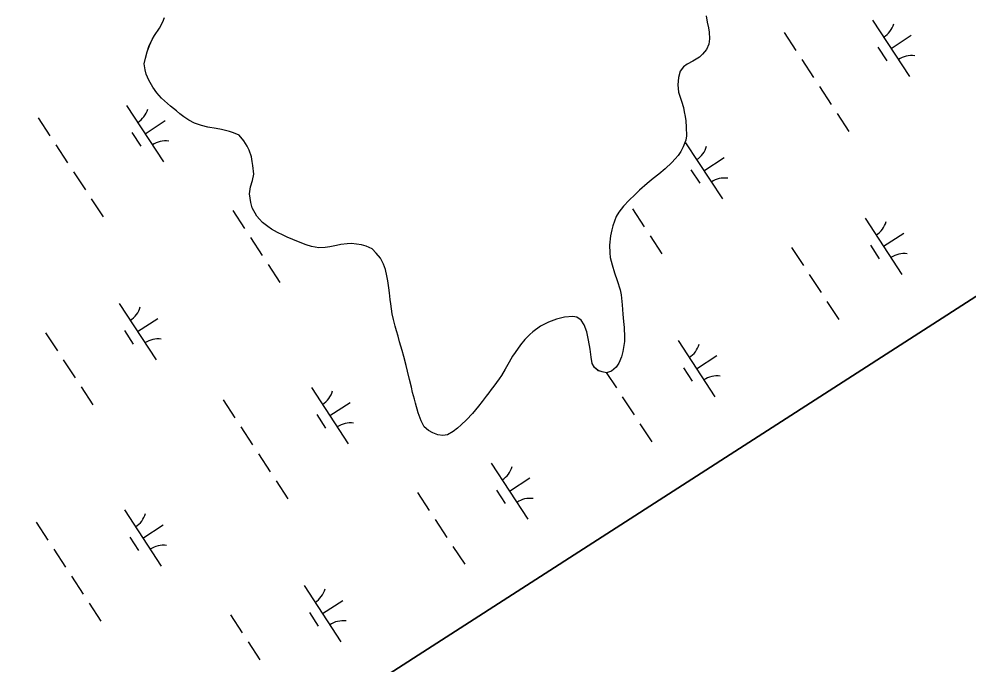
# Model space of a CAD drawing. Extents: x 3945642 to 3966284, y 206476 to 228921.
# Drawn here: x 3962640 to 3963346, y 212666 to 213147 of the extents above; entities that cross this region are included whole.
import ezdxf

# ---------------------------------------------------------------- set-up
doc = ezdxf.new("R2010")
doc.units = 0
for name, color, linetype in [('V-GRID-FRAM', 7, 'Continuous'), ('V-TOPO-SHOR', 7, 'Continuous'), ('V-WETL-SWMP', 7, 'Continuous')]:
    doc.layers.add(name, color=color, linetype=linetype)

msp = doc.modelspace()

# ---------------------------------------------------------------- linework, layer by layer
at = {"layer": 'V-GRID-FRAM'}
msp.add_lwpolyline([(3956474.97, 226502.08), (3964764.16, 213848.98), (3957669.11, 209282.64), (3949512.02, 222000.49), (3956474.97, 226502.08)], dxfattribs=at)
at = {"layer": 'V-TOPO-SHOR'}
for points in [[(3962734.23, 213117.56), (3962735.48, 213122.25), (3962737.12, 213126.94), (3962739.31, 213131.49), (3962740.95, 213134.43), (3962744.61, 213139.91), (3962747.06, 213144.45), (3962748.3, 213147.67)], [(3963151.46, 213148.88), (3963152.1, 213144.3), (3963153.01, 213140.14), (3963153.52, 213136.91), (3963153.88, 213131.8), (3963153.31, 213127.78), (3963151.67, 213124.03), (3963148.69, 213120.43), (3963146.39, 213118.3), (3963141.54, 213115.24), (3963137.22, 213112.99), (3963134.52, 213111.14), (3963131.94, 213107.8), (3963130.7, 213103.11), (3963130.25, 213097.6), (3963130.88, 213092.09), (3963132.98, 213085.5), (3963134.42, 213080.78), (3963135.07, 213077.56), (3963135.71, 213074.06), (3963136.23, 213070.7), (3963136.59, 213066.13), (3963136.68, 213059.55), (3963136.25, 213056.33), (3963134.33, 213051.37), (3963132.56, 213047.9), (3963130.52, 213045.09), (3963128.35, 213042.56), (3963125.78, 213039.89), (3963120.78, 213035.1), (3963116.05, 213031.1), (3963111.86, 213027.77), (3963107.4, 213024.18), (3963101.72, 213019.12), (3963098.2, 213015.66), (3963094.14, 213011.8), (3963089.81, 213007.4), (3963086.28, 213002.72), (3963084.38, 212999.52), (3963081.91, 212992.69), (3963081.08, 212989.74), (3963080.24, 212985.31), (3963079.38, 212978.2), (3963079.61, 212972.56), (3963079.98, 212969.06), (3963081.55, 212963.55), (3963083.25, 212957.76), (3963085.22, 212951.83), (3963087.45, 212945.1), (3963088.1, 212941.2), (3963088.98, 212933.94), (3963089.46, 212926.96), (3963089.96, 212921.45), (3963090.33, 212917.01), (3963090.54, 212909.62), (3963090.52, 212906.54), (3963089.94, 212901.98), (3963089.38, 212899.02), (3963088.41, 212895), (3963086.5, 212890.32), (3963084.46, 212887.51), (3963080.94, 212884.32), (3963077.31, 212883.27), (3963074.09, 212883.83), (3963071.14, 212884.79), (3963068.34, 212887.1), (3963066.62, 212890.2), (3963065.85, 212894.91), (3963065.09, 212900.69), (3963063.93, 212907.55), (3963062.5, 212913.73), (3963060.66, 212918.85), (3963058.27, 212922.5), (3963055.2, 212924.67), (3963052.12, 212925.23), (3963045.93, 212924.61), (3963040.01, 212923.04), (3963033.95, 212920.93), (3963028.15, 212918.03), (3963022.48, 212913.77), (3963020.18, 212911.64), (3963016.53, 212908.04), (3963013.14, 212904.04), (3963009.2, 212898.43), (3963007.17, 212895.49), (3963004.72, 212891.21), (3963001.86, 212886), (3962999.14, 212881.32), (3962997.37, 212878.65)], [(3962997.37, 212878.65), (3962993.43, 212873.17), (3962991.53, 212870.77), (3962989.63, 212868.23), (3962987.6, 212865.69), (3962984.75, 212861.82), (3962982.04, 212858.35), (3962977.43, 212853.01), (3962972.96, 212848.21), (3962969.17, 212844.48), (3962966.33, 212841.95), (3962963.23, 212839.56), (3962958.91, 212836.91), (3962955.41, 212836.53), (3962951.66, 212837.09), (3962947.91, 212838.47), (3962944.7, 212840.24), (3962941.5, 212843.08), (3962939.25, 212847.53), (3962937.15, 212853.46), (3962935.19, 212860.59), (3962934.41, 212863.68), (3962932.96, 212868.66), (3962932.05, 212872.57), (3962930.62, 212878.22), (3962929.19, 212884.4), (3962928.15, 212888.58), (3962926.45, 212895.3), (3962925.15, 212899.88), (3962923.31, 212906.34), (3962922.14, 212910.51), (3962920.96, 212914.42), (3962920.05, 212918.05), (3962918.74, 212922.89), (3962917.83, 212927.2), (3962916.68, 212934.46), (3962916.17, 212937.82), (3962915.81, 212942.79), (3962915.3, 212946.56), (3962914.53, 212951.8), (3962913.89, 212955.3), (3962912.71, 212960.01), (3962911.27, 212964.05), (3962909.02, 212968.49), (3962905.83, 212972.41), (3962902.89, 212975.52), (3962898.35, 212977.58), (3962894.86, 212978.54), (3962887.62, 212979.54), (3962884.39, 212979.29), (3962879.55, 212978.66), (3962876.32, 212978.01), (3962871.35, 212977.11), (3962867.99, 212976.46), (3962863.29, 212976.36), (3962857.79, 212977.35), (3962853.77, 212978.59), (3962846.8, 212981.19), (3962843.99, 212982.42), (3962839.57, 212984.2), (3962836.63, 212985.57), (3962832.35, 212987.75), (3962828.07, 212990.2), (3962825.27, 212992.1), (3962821.39, 212995.22), (3962819.13, 212997.52), (3962817.13, 212999.95), (3962813.69, 213006.02), (3962812.51, 213010.06), (3962811.75, 213016.51), (3962812.46, 213021.61), (3962813.84, 213026.3), (3962814.82, 213030.99), (3962814.2, 213037.58), (3962813.68, 213040.54), (3962813.04, 213044.03), (3962811.33, 213049.02), (3962810.01, 213051.98), (3962807.49, 213056.03), (3962804.03, 213060.08), (3962799.75, 213061.99), (3962796.66, 213062.83), (3962790.9, 213064.35), (3962786.88, 213065.05), (3962780.71, 213066.04), (3962775.89, 213067.42), (3962770.66, 213069.07), (3962766.51, 213071.25), (3962762.77, 213073.69), (3962759.7, 213076), (3962757.3, 213078.17), (3962752.9, 213081.83), (3962748.5, 213085.76), (3962746.23, 213087.79), (3962742.76, 213091.57), (3962739.71, 213095.9), (3962736.79, 213101.02), (3962734.81, 213105.6), (3962734.03, 213108.7), (3962733.4, 213113.27), (3962734.23, 213117.56)]]:
    msp.add_lwpolyline(points, dxfattribs=at)
at = {"layer": 'V-WETL-SWMP'}
for p, q in [((3962747.06, 213144.45), (3962748.3, 213147.67)), ((3963151.46, 213148.88), (3963152.1, 213144.3)), ((3963275.17, 213145.67), (3963302.56, 213103.84)), ((3962740.94, 213134.43), (3962744.61, 213139.91)), ((3962744.61, 213139.91), (3962747.06, 213144.45)), ((3963152.1, 213144.3), (3963153.01, 213140.13)), ((3963153.01, 213140.13), (3963153.52, 213136.91)), ((3962737.13, 213126.94), (3962739.31, 213131.49)), ((3962739.31, 213131.49), (3962740.94, 213134.43)), ((3963153.88, 213131.8), (3963153.31, 213127.78)), ((3963153.52, 213136.91), (3963153.88, 213131.8)), ((3963209.37, 213136.54), (3963218.14, 213123.16)), ((3963288.87, 213124.76), (3963303.92, 213134.62)), ((3962735.48, 213122.25), (3962737.13, 213126.94)), ((3963153.31, 213127.78), (3963151.67, 213124.03)), ((3963279.12, 213125.55), (3963285.7, 213115.51)), ((3962105.5, 212137.89), (3963633.46, 213121.27)), ((3962733.4, 213113.27), (3962734.23, 213117.56)), ((3962734.23, 213117.56), (3962735.48, 213122.25)), ((3963146.39, 213118.3), (3963141.54, 213115.24)), ((3963148.69, 213120.43), (3963146.39, 213118.3)), ((3963151.67, 213124.03), (3963148.69, 213120.43)), ((3962734.03, 213108.7), (3962733.4, 213113.27)), ((3963134.52, 213111.13), (3963131.94, 213107.8)), ((3963137.22, 213112.99), (3963134.52, 213111.13)), ((3963141.54, 213115.24), (3963137.22, 213112.99)), ((3963222.52, 213116.47), (3963231.29, 213103.08)), ((3962734.81, 213105.6), (3962734.03, 213108.7)), ((3962736.79, 213101.02), (3962734.81, 213105.6)), ((3963130.7, 213103.11), (3963130.25, 213097.6)), ((3963131.94, 213107.8), (3963130.7, 213103.11)), ((3962739.71, 213095.9), (3962736.79, 213101.02)), ((3962742.76, 213091.57), (3962739.71, 213095.9)), ((3963130.25, 213097.6), (3963130.88, 213092.09)), ((3963235.68, 213096.39), (3963244.44, 213083.01)), ((3962746.23, 213087.79), (3962742.76, 213091.57)), ((3963130.88, 213092.09), (3963132.98, 213085.49)), ((3962720.23, 213082.13), (3962747.63, 213040.31)), ((3962748.5, 213085.76), (3962746.23, 213087.79)), ((3962752.9, 213081.83), (3962748.5, 213085.76)), ((3962757.3, 213078.17), (3962752.9, 213081.83)), ((3963132.98, 213085.49), (3963134.42, 213080.78)), ((3962759.7, 213076), (3962757.3, 213078.17)), ((3962762.77, 213073.69), (3962759.7, 213076)), ((3963134.42, 213080.78), (3963135.07, 213077.56)), ((3963135.07, 213077.56), (3963135.71, 213074.06)), ((3963248.83, 213076.32), (3963257.59, 213062.93)), ((3962654.43, 213073.01), (3962663.2, 213059.63)), ((3962733.93, 213061.22), (3962748.99, 213071.09)), ((3962766.51, 213071.25), (3962762.77, 213073.69)), ((3962770.66, 213069.07), (3962766.51, 213071.25)), ((3962775.89, 213067.42), (3962770.66, 213069.07)), ((3963135.71, 213074.06), (3963136.22, 213070.7)), ((3963136.22, 213070.7), (3963136.59, 213066.13)), ((3962724.19, 213062.01), (3962730.76, 213051.97)), ((3962780.71, 213066.04), (3962775.89, 213067.42)), ((3962786.88, 213065.05), (3962780.71, 213066.04)), ((3962790.9, 213064.35), (3962786.88, 213065.05)), ((3962796.67, 213062.83), (3962790.9, 213064.35)), ((3962799.75, 213062), (3962796.67, 213062.83)), ((3962804.03, 213060.08), (3962799.75, 213062)), ((3963136.59, 213066.13), (3963136.68, 213059.55)), ((3962807.49, 213056.03), (3962804.03, 213060.08)), ((3962810.01, 213051.98), (3962807.49, 213056.03)), ((3963136.25, 213056.33), (3963134.33, 213051.37)), ((3963136.03, 213054.52), (3963163.43, 213012.69)), ((3963136.68, 213059.55), (3963136.25, 213056.33)), ((3962667.59, 213052.93), (3962676.35, 213039.55)), ((3962811.33, 213049.02), (3962810.01, 213051.98)), ((3962813.04, 213044.03), (3962811.33, 213049.02)), ((3963132.56, 213047.9), (3963130.52, 213045.09)), ((3963134.33, 213051.37), (3963132.56, 213047.9)), ((3962813.68, 213040.54), (3962813.04, 213044.03)), ((3962814.2, 213037.58), (3962813.68, 213040.54)), ((3963125.78, 213039.89), (3963120.78, 213035.09)), ((3963128.35, 213042.56), (3963125.78, 213039.89)), ((3963130.52, 213045.09), (3963128.35, 213042.56)), ((3963149.73, 213033.6), (3963164.78, 213043.47)), ((3962680.74, 213032.86), (3962689.51, 213019.47)), ((3962814.82, 213030.99), (3962814.2, 213037.58)), ((3963120.78, 213035.09), (3963116.04, 213031.1)), ((3963139.98, 213034.4), (3963146.56, 213024.36)), ((3962812.46, 213021.61), (3962813.84, 213026.3)), ((3962813.84, 213026.3), (3962814.82, 213030.99)), ((3963111.86, 213027.78), (3963107.4, 213024.18)), ((3963116.04, 213031.1), (3963111.86, 213027.78)), ((3962811.75, 213016.51), (3962812.46, 213021.61)), ((3963101.72, 213019.12), (3963098.2, 213015.66)), ((3963107.4, 213024.18), (3963101.72, 213019.12)), ((3962693.89, 213012.78), (3962702.66, 212999.4)), ((3962812.51, 213010.06), (3962811.75, 213016.51)), ((3963094.14, 213011.8), (3963089.81, 213007.4)), ((3963098.2, 213015.66), (3963094.14, 213011.8)), ((3962799.12, 213004.07), (3962807.89, 212990.69)), ((3962813.69, 213006.02), (3962812.51, 213010.06)), ((3962817.13, 212999.95), (3962813.69, 213006.02)), ((3963089.81, 213007.4), (3963086.28, 213002.72)), ((3963096.54, 213005.24), (3963105.3, 212991.86)), ((3962819.13, 212997.52), (3962817.13, 212999.95)), ((3962821.4, 212995.22), (3962819.13, 212997.52)), ((3963084.38, 212999.52), (3963081.91, 212992.69)), ((3963086.28, 213002.72), (3963084.38, 212999.52)), ((3963269.61, 212998.29), (3963297.01, 212956.47)), ((3962825.27, 212992.1), (3962821.4, 212995.22)), ((3962828.07, 212990.2), (3962825.27, 212992.1)), ((3962832.35, 212987.75), (3962828.07, 212990.2)), ((3963081.91, 212992.69), (3963081.08, 212989.74)), ((3962812.27, 212983.99), (3962821.04, 212970.61)), ((3962836.63, 212985.57), (3962832.35, 212987.75)), ((3962839.57, 212984.2), (3962836.63, 212985.57)), ((3962843.99, 212982.42), (3962839.57, 212984.2)), ((3963080.24, 212985.31), (3963079.38, 212978.2)), ((3963081.08, 212989.74), (3963080.24, 212985.31)), ((3963109.69, 212985.17), (3963118.46, 212971.78)), ((3963283.31, 212977.38), (3963298.37, 212987.24)), ((3962846.8, 212981.19), (3962843.99, 212982.42)), ((3962853.77, 212978.59), (3962846.8, 212981.19)), ((3962857.79, 212977.35), (3962853.77, 212978.59)), ((3962863.29, 212976.36), (3962857.79, 212977.35)), ((3962867.99, 212976.46), (3962863.29, 212976.36)), ((3962871.35, 212977.11), (3962867.99, 212976.46)), ((3962876.32, 212978.01), (3962871.35, 212977.11)), ((3962879.55, 212978.66), (3962876.32, 212978.01)), ((3962884.39, 212979.29), (3962879.55, 212978.66)), ((3962887.62, 212979.54), (3962884.39, 212979.29)), ((3962894.86, 212978.54), (3962887.62, 212979.54)), ((3962898.35, 212977.57), (3962894.86, 212978.54)), ((3962902.9, 212975.52), (3962898.35, 212977.57)), ((3963079.38, 212978.2), (3963079.6, 212972.56)), ((3963214.92, 212976.45), (3963223.69, 212963.07)), ((3963273.57, 212978.17), (3963280.15, 212968.13)), ((3962905.83, 212972.41), (3962902.9, 212975.52)), ((3962909.02, 212968.49), (3962905.83, 212972.41)), ((3963079.6, 212972.56), (3963079.98, 212969.06)), ((3963079.98, 212969.06), (3963081.55, 212963.55)), ((3962825.43, 212963.92), (3962834.19, 212950.53)), ((3962911.27, 212964.05), (3962909.02, 212968.49)), ((3962912.71, 212960.01), (3962911.27, 212964.05)), ((3963081.55, 212963.55), (3963083.25, 212957.76)), ((3962913.89, 212955.3), (3962912.71, 212960.01)), ((3962914.53, 212951.8), (3962913.89, 212955.3)), ((3963083.25, 212957.76), (3963085.22, 212951.83)), ((3963228.07, 212956.38), (3963236.84, 212942.99)), ((3962915.3, 212946.56), (3962914.53, 212951.8)), ((3963085.22, 212951.83), (3963087.45, 212945.1)), ((3962915.81, 212942.79), (3962915.3, 212946.56)), ((3962916.17, 212937.82), (3962915.81, 212942.79)), ((3963087.45, 212945.1), (3963088.09, 212941.2)), ((3963088.09, 212941.2), (3963088.98, 212933.94)), ((3962714.68, 212934.76), (3962742.08, 212892.93)), ((3962916.68, 212934.46), (3962916.17, 212937.82)), ((3962917.83, 212927.2), (3962916.68, 212934.46)), ((3963088.98, 212933.94), (3963089.46, 212926.96)), ((3963241.22, 212936.3), (3963249.99, 212922.92)), ((3962918.74, 212922.89), (3962917.83, 212927.2)), ((3963089.46, 212926.96), (3963089.96, 212921.45)), ((3962728.38, 212913.84), (3962743.43, 212923.71)), ((3962920.05, 212918.05), (3962918.74, 212922.89)), ((3963033.95, 212920.94), (3963028.16, 212918.03)), ((3963040.01, 212923.04), (3963033.95, 212920.94)), ((3963045.93, 212924.61), (3963040.01, 212923.04)), ((3963052.12, 212925.23), (3963045.93, 212924.61)), ((3963055.2, 212924.67), (3963052.12, 212925.23)), ((3963058.27, 212922.5), (3963055.2, 212924.67)), ((3963060.66, 212918.85), (3963058.27, 212922.5)), ((3963089.96, 212921.45), (3963090.33, 212917.01)), ((3962659.98, 212912.92), (3962668.75, 212899.53)), ((3962718.63, 212914.63), (3962725.21, 212904.6)), ((3962920.96, 212914.42), (3962920.05, 212918.05)), ((3962922.14, 212910.51), (3962920.96, 212914.42)), ((3963022.48, 212913.77), (3963020.18, 212911.64)), ((3963028.16, 212918.03), (3963022.48, 212913.77)), ((3963062.5, 212913.73), (3963060.66, 212918.85)), ((3963063.93, 212907.55), (3963062.5, 212913.73)), ((3963090.33, 212917.01), (3963090.54, 212909.63)), ((3962923.31, 212906.34), (3962922.14, 212910.51)), ((3962925.15, 212899.88), (3962923.31, 212906.34)), ((3963016.53, 212908.04), (3963013.14, 212904.04)), ((3963020.18, 212911.64), (3963016.53, 212908.04)), ((3963065.09, 212900.69), (3963063.93, 212907.55)), ((3963090.52, 212906.54), (3963089.94, 212901.98)), ((3963090.54, 212909.63), (3963090.52, 212906.54)), ((3963130.47, 212907.14), (3963157.87, 212865.32)), ((3962926.45, 212895.3), (3962925.15, 212899.88)), ((3963009.2, 212898.43), (3963007.17, 212895.49)), ((3963013.14, 212904.04), (3963009.2, 212898.43)), ((3963065.85, 212894.91), (3963065.09, 212900.69)), ((3963089.38, 212899.02), (3963088.41, 212895)), ((3963089.94, 212901.98), (3963089.38, 212899.02)), ((3962673.14, 212892.84), (3962681.9, 212879.46)), ((3962928.15, 212888.58), (3962926.45, 212895.3)), ((3963004.72, 212891.21), (3963001.86, 212886)), ((3963007.17, 212895.49), (3963004.72, 212891.21)), ((3963066.62, 212890.2), (3963065.85, 212894.91)), ((3963088.41, 212895), (3963086.5, 212890.32)), ((3963144.17, 212886.23), (3963159.23, 212896.09)), ((3962929.19, 212884.4), (3962928.15, 212888.58)), ((3962930.62, 212878.22), (3962929.19, 212884.4)), ((3963001.86, 212886), (3962999.14, 212881.32)), ((3963068.34, 212887.1), (3963066.62, 212890.2)), ((3963071.14, 212884.8), (3963068.34, 212887.1)), ((3963074.09, 212883.83), (3963071.14, 212884.8)), ((3963080.94, 212884.32), (3963077.31, 212883.27)), ((3963084.46, 212887.51), (3963080.94, 212884.32)), ((3963086.5, 212890.32), (3963084.46, 212887.51)), ((3963134.43, 212887.02), (3963141.01, 212876.98)), ((3962932.05, 212872.57), (3962930.62, 212878.22)), ((3962997.37, 212878.65), (3962993.43, 212873.17)), ((3962999.14, 212881.32), (3962997.37, 212878.65)), ((3963077.31, 212883.27), (3963074.09, 212883.83)), ((3963077.09, 212883.31), (3963084.55, 212871.92)), ((3962686.29, 212872.77), (3962695.05, 212859.38)), ((3962857.75, 212872.21), (3962885.15, 212830.39)), ((3962932.96, 212868.66), (3962932.05, 212872.57)), ((3962991.53, 212870.77), (3962989.63, 212868.23)), ((3962993.43, 212873.17), (3962991.53, 212870.77)), ((3962791.96, 212863.09), (3962800.72, 212849.71)), ((3962934.4, 212863.68), (3962932.96, 212868.66)), ((3962935.19, 212860.59), (3962934.4, 212863.68)), ((3962987.6, 212865.69), (3962984.75, 212861.82)), ((3962989.63, 212868.23), (3962987.6, 212865.69)), ((3963088.93, 212865.23), (3963097.7, 212851.84)), ((3962871.45, 212851.3), (3962886.51, 212861.17)), ((3962937.15, 212853.46), (3962935.19, 212860.59)), ((3962982.04, 212858.35), (3962977.43, 212853.01)), ((3962984.75, 212861.82), (3962982.04, 212858.35)), ((3962861.71, 212852.09), (3962868.28, 212842.06)), ((3962939.25, 212847.53), (3962937.15, 212853.46)), ((3962977.43, 212853.01), (3962972.96, 212848.21)), ((3962805.11, 212843.01), (3962813.87, 212829.63)), ((3962941.5, 212843.08), (3962939.25, 212847.53)), ((3962944.7, 212840.24), (3962941.5, 212843.08)), ((3962966.33, 212841.95), (3962963.23, 212839.56)), ((3962969.17, 212844.48), (3962966.33, 212841.95)), ((3962972.96, 212848.21), (3962969.17, 212844.48)), ((3963102.08, 212845.15), (3963110.85, 212831.77)), ((3962947.91, 212838.47), (3962944.7, 212840.24)), ((3962951.66, 212837.1), (3962947.91, 212838.47)), ((3962955.41, 212836.53), (3962951.66, 212837.1)), ((3962958.91, 212836.9), (3962955.41, 212836.53)), ((3962963.23, 212839.56), (3962958.91, 212836.9)), ((3962818.26, 212822.94), (3962827.03, 212809.55)), ((3962991.33, 212815.99), (3963018.73, 212774.16)), ((3962831.41, 212802.86), (3962840.18, 212789.48)), ((3963005.03, 212795.08), (3963020.09, 212804.94)), ((3962936.64, 212794.15), (3962945.41, 212780.77)), ((3962995.29, 212795.87), (3963001.87, 212785.83)), ((3962718.61, 212781.06), (3962746.01, 212739.24)), ((3962652.82, 212771.94), (3962661.58, 212758.55)), ((3962949.79, 212774.07), (3962958.56, 212760.69)), ((3962732.31, 212760.15), (3962747.37, 212770.01)), ((3962722.57, 212760.94), (3962729.14, 212750.9)), ((3962665.97, 212751.86), (3962674.74, 212738.48)), ((3962962.95, 212754), (3962971.71, 212740.62)), ((3962679.12, 212731.79), (3962687.89, 212718.4)), ((3962852.2, 212724.84), (3962879.6, 212683.01)), ((3962692.27, 212711.71), (3962701.04, 212698.33)), ((3962865.9, 212703.92), (3962880.95, 212713.79)), ((3962797.5, 212703), (3962806.27, 212689.62)), ((3962856.15, 212704.72), (3962862.73, 212694.68)), ((3962810.66, 212682.92), (3962819.42, 212669.54))]:
    msp.add_line(p, q, dxfattribs=at)
for centre, start, end in [((3963273.93, 213147.99), 302.45745, 344.00111), ((3963304.2, 213101.78), 82.45745, 124.00111), ((3962718.99, 213084.46), 302.45745, 344.00111), ((3962749.26, 213038.25), 82.45745, 124.00111), ((3963134.79, 213056.84), 302.45745, 344.00111), ((3963165.06, 213010.63), 82.45745, 124.00111), ((3963268.37, 213000.61), 302.45745, 344.00111), ((3963298.65, 212954.4), 82.45745, 124.00111), ((3962713.44, 212937.08), 302.45745, 344.00111), ((3962743.71, 212890.87), 82.45745, 124.00111), ((3963129.24, 212909.46), 302.45745, 344.00111), ((3963159.51, 212863.25), 82.45745, 124.00111), ((3962856.51, 212874.54), 302.45745, 344.00111), ((3962886.78, 212828.33), 82.45745, 124.00111), ((3962990.1, 212818.31), 302.45745, 344.00111), ((3963020.37, 212772.1), 82.45745, 124.00111), ((3962717.37, 212783.39), 302.45745, 344.00111), ((3962747.64, 212737.18), 82.45745, 124.00111), ((3962850.96, 212727.16), 302.45745, 344.00111), ((3962881.23, 212680.95), 82.45745, 124.00111)]:
    msp.add_arc(centre, 17.62, start, end, dxfattribs=at)

doc.saveas('drawing.dxf')
